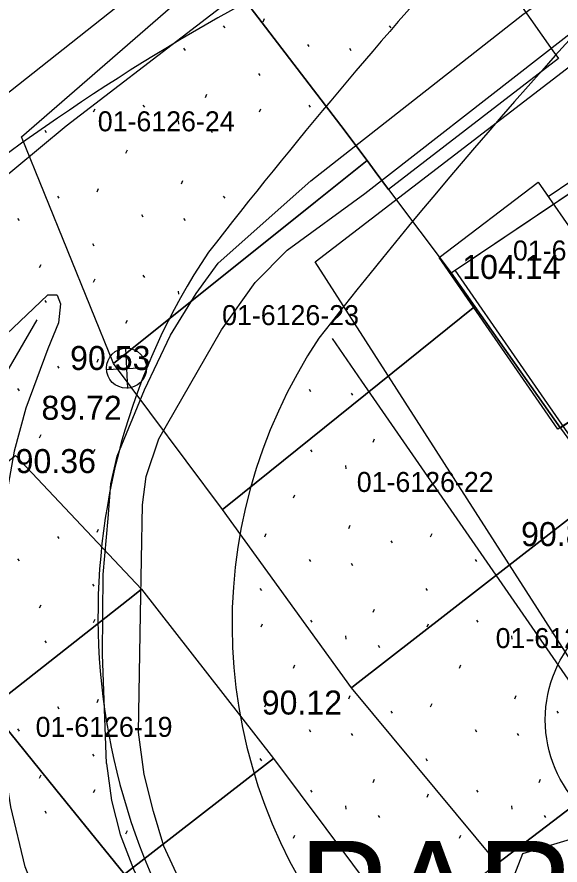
# Model space of a CAD drawing. Extents: x 412225 to 413380, y 4456471 to 4457189.
# Drawn here: x 412728.75 to 412755.89, y 4456820.78 to 4456863.19 of the extents above; entities that cross this region are included whole.
import ezdxf

# ---------------------------------------------------------------- set-up
doc = ezdxf.new("R2010")
doc.units = 0
for name, color, linetype in [('0_HALİHAZIR', 7, 'Continuous'), ('0_KADASTRO', 7, 'Continuous'), ('Level 28', 7, 'Continuous'), ('Level 41', 7, 'Continuous'), ('Level 58', 7, 'Continuous'), ('Level 62', 7, 'Continuous')]:
    doc.layers.add(name, color=color, linetype=linetype)

msp = doc.modelspace()

# ---------------------------------------------------------------- linework, layer by layer
at = {"layer": '0_HALİHAZIR'}
for p, q in [((412734.294, 4456844.622), (412734.188, 4456846.62)), ((412733.223, 4456845.557), (412735.22, 4456845.663))]:
    msp.add_line(p, q, dxfattribs=at)
for points in [[(412667.705, 4456738.404), (412668.319, 4456749.244), (412668.861, 4456754.841), (412669.638, 4456760.194), (412671.826, 4456771.222), (412673.519, 4456777.969), (412675.417, 4456784.177), (412677.82, 4456790.656), (412680.764, 4456798.407), (412683.199, 4456803.834), (412686.955, 4456811.642), (412691.094, 4456818.38), (412696.148, 4456825.735), (412699.773, 4456830.686), (412704.115, 4456836.108), (412708.688, 4456841.501), (412715.879, 4456848.789), (412726.186, 4456857.727), (412735.602, 4456865.198), (412750.205, 4456876.525), (412762.02, 4456885.738), (412775.183, 4456895.99), (412775.364, 4456896.141)], [(412768.847, 4456886.53), (412755.825, 4456876.773), (412744.238, 4456867.744), (412731.219, 4456857.74), (412720.939, 4456849.207), (412715.258, 4456844.324), (412712.035, 4456841.105), (412708.997, 4456837.543), (412705.749, 4456833.732), (412701.567, 4456828.624), (412698.212, 4456824.236), (412694.916, 4456819.257), (412692.336, 4456814.699), (412689.662, 4456809.877), (412687.229, 4456805.403), (412684.648, 4456799.81), (412681.991, 4456793.804)], [(412733.225, 4456825.866), (412733.031, 4456831.311), (412733.054, 4456835.307), (412733.307, 4456838.117), (412733.444, 4456839.848), (412733.767, 4456841.223), (412735.121, 4456844.554), (412736.418, 4456847.281), (412737.709, 4456849.371), (412738.812, 4456850.888), (412743.433, 4456855.001), (412754.028, 4456863.312), (412761.098, 4456868.423), (412762.087, 4456868.797), (412762.478, 4456868.783)], [(412760.373, 4456785.966), (412755.877, 4456793.263), (412749.335, 4456803.374), (412742.642, 4456811.478), (412739.862, 4456814.971), (412738.262, 4456817.594), (412737.031, 4456819.713), (412736.098, 4456821.721), (412735.579, 4456823.456), (412735.108, 4456825.306), (412734.831, 4456827.422), (412734.925, 4456833.324), (412735.026, 4456838.799), (412735.202, 4456840.215), (412735.849, 4456842.099), (412738.974, 4456847.552), (412740.649, 4456849.91), (412742.252, 4456851.528), (412746.139, 4456854.363), (412763.49, 4456867.924)], [(412761.231, 4456823.528), (412743.653, 4456850.95), (412763.885, 4456866.517)], [(412730.764, 4456849.286), (412730.337, 4456849.28), (412730.271, 4456849.279), (412723.738, 4456843.069), (412719.786, 4456839.083), (412714.266, 4456833.315), (412710.871, 4456829.468), (412707.484, 4456825.03), (412704.294, 4456820.661), (412701.315, 4456816.426)], [(412730.764, 4456849.286), (412730.934, 4456848.848), (412730.834, 4456847.901), (412730.298, 4456846.604), (412729.2, 4456843.636), (412728.611, 4456841.474), (412727.924, 4456837.63)], [(412729.743, 4456848.041), (412728.044, 4456845.123), (412727.141, 4456842.76), (412726.697, 4456840.567), (412726.467, 4456838.312), (412726.365, 4456834.037), (412726.497, 4456828.401), (412726.842, 4456823.952), (412727.51, 4456820.937), (412728.614, 4456817.436), (412731.045, 4456813.034), (412733.586, 4456809.011), (412738.184, 4456803.688), (412741.328, 4456800.003), (412743.39, 4456797.222)], [(412744.223, 4456797.253), (412740.109, 4456803.098), (412736.206, 4456807.836), (412733.606, 4456811.631), (412731.579, 4456815.223), (412730.199, 4456818.139), (412729.167, 4456820.701), (412728.454, 4456823.692), (412727.969, 4456826.751), (412727.69, 4456831.331), (412727.675, 4456834.56), (412727.924, 4456837.63)], [(412733.225, 4456825.866), (412733.482, 4456824.012), (412733.902, 4456822.309), (412734.568, 4456820.576), (412735.637, 4456818.291), (412737.369, 4456815.621), (412739.05, 4456813.114), (412742.281, 4456809.052), (412746.742, 4456804.137), (412749.662, 4456800.071), (412751.685, 4456796.616), (412753.981, 4456792.458), (412756.178, 4456787.214), (412757.393, 4456782.844), (412758.078, 4456778.712), (412758.827, 4456773.578), (412759.728, 4456764.781), (412760.292, 4456756.571), (412760.81, 4456747.062), (412760.829, 4456740.11), (412760.279, 4456731.686), (412759.349, 4456724.473), (412758.169, 4456718.621)], [(412760.307, 4456794.839), (412751.057, 4456813.672), (412754.034, 4456821.358), (412761.231, 4456823.528)]]:
    msp.add_lwpolyline(points, dxfattribs=at)
for points in [[(412755.3, 4456854.209), (412758.848, 4456856.612), (412760.007, 4456855.158), (412764.708, 4456848.422), (412755.787, 4456842.588), (412749.859, 4456851.163), (412754.8, 4456854.933)], [(412749.859, 4456851.163), (412754.8, 4456854.933), (412756.463, 4456852.525), (412760.007, 4456855.158), (412764.708, 4456848.422), (412755.787, 4456842.588)]]:
    msp.add_lwpolyline(points, close=True, dxfattribs=at)
msp.add_circle((412734.225, 4456845.628), 1, dxfattribs=at)
msp.add_spline([(412709.176, 4456827.248), (412710.853, 4456824.869), (412712.787, 4456822.609), (412714.975, 4456820.561), (412717.233, 4456818.587), (412719.504, 4456816.626), (412721.659, 4456814.552), (412723.514, 4456812.265), (412725.151, 4456809.766), (412726.712, 4456807.209), (412728.417, 4456804.754), (412730.071, 4456802.608)], degree=3, dxfattribs=at)
at = {"layer": '0_KADASTRO'}
for points in [[(412738.818, 4456865.773), (412747.207, 4456873.39), (412748.705, 4456871.253), (412755.539, 4456861.5), (412755.813, 4456861.11), (412747.321, 4456854.571), (412746.66, 4456855.473), (412746.257, 4456856.024), (412744.933, 4456857.759)], [(412728.974, 4456857.207), (412738.818, 4456865.773), (412744.933, 4456857.759), (412746.257, 4456856.024), (412743.663, 4456853.947), (412733.576, 4456845.871)], [(412750.452, 4456850.394), (412759.079, 4456856.204), (412764.482, 4456848.433), (412755.916, 4456842.629), (412751.638, 4456848.708)], [(412733.576, 4456845.871), (412743.663, 4456853.947), (412746.257, 4456856.024), (412746.66, 4456855.473), (412747.321, 4456854.571), (412750.452, 4456850.394), (412751.638, 4456848.708), (412739.333, 4456838.815), (412739.021, 4456838.564)], [(412739.021, 4456838.564), (412739.333, 4456838.815), (412751.638, 4456848.708), (412755.916, 4456842.629), (412758.179, 4456839.526), (412745.648, 4456829.796), (412745.464, 4456829.652)], [(412716.642, 4456831.825), (412719.689, 4456834.211), (412728.685, 4456841.257), (412734.982, 4456834.578), (412734.537, 4456834.228), (412729.059, 4456829.915), (412727.419, 4456828.623), (412724.985, 4456826.734), (412722.62, 4456824.897)], [(412745.464, 4456829.652), (412745.648, 4456829.796), (412758.179, 4456839.526), (412759.998, 4456836.785), (412764.736, 4456830.001), (412752.765, 4456820.865)], [(412727.419, 4456828.623), (412729.059, 4456829.915), (412734.537, 4456834.228), (412734.982, 4456834.578), (412741.576, 4456826.114), (412734.133, 4456820.322), (412730.703, 4456824.563), (412728.394, 4456827.418)], [(412673.155, 4456760.386), (412710.52, 4456788.649), (412718.832, 4456794.936), (412724.702, 4456799.376), (412733.822, 4456806.36), (412736.373, 4456808.313), (412748.14, 4456817.324), (412752.117, 4456820.369), (412752.765, 4456820.865), (412764.736, 4456830.001), (412767.728, 4456825.718), (412770.674, 4456821.667), (412779.346, 4456806.615), (412763.366, 4456796.695), (412758.704, 4456793.802), (412755.666, 4456791.916), (412701.697, 4456758.415), (412693.721, 4456753.465), (412689.243, 4456750.764), (412683.853, 4456747.515)], [(412711.069, 4456815.928), (412718.224, 4456821.519), (412719.989, 4456822.869), (412722.62, 4456824.897), (412724.985, 4456826.734), (412727.419, 4456828.623), (412728.394, 4456827.418), (412730.703, 4456824.563), (412734.133, 4456820.322), (412729.747, 4456816.957), (412728.055, 4456815.66), (412725.052, 4456813.356), (412717.845, 4456807.828)], [(412729.747, 4456816.957), (412734.133, 4456820.322), (412741.576, 4456826.114), (412748.14, 4456817.324), (412736.373, 4456808.313)]]:
    msp.add_lwpolyline(points, close=True, dxfattribs=at)
at = {"layer": 'Level 28'}
for p, q in [((412750.648, 4456850.526), (412768.138, 4456862.304)), ((412766.629, 4456827.424), (412750.648, 4456850.526)), ((412744.5, 4456847.112), (412745.971, 4456844.983)), ((412745.971, 4456844.983), (412745.971, 4456844.983))]:
    msp.add_line(p, q, dxfattribs=at)
msp.add_lwpolyline([(412745.971, 4456844.983), (412760.443, 4456824.061), (412764.598, 4456818.191)], dxfattribs=at)
at = {"layer": 'Level 41'}
for p, q in [((412741.053, 4456862.958), (412741.124, 4456863.118)), ((412739.065, 4456862.75), (412739.136, 4456862.644)), ((412747.358, 4456862.75), (412747.429, 4456862.644)), ((412737.079, 4456861.629), (412737.15, 4456861.522)), ((412743.273, 4456861.821), (412743.344, 4456861.714)), ((412745.372, 4456861.629), (412745.443, 4456861.522)), ((412740.817, 4456860.368), (412740.888, 4456860.261)), ((412738.176, 4456859.175), (412738.247, 4456859.334)), ((412735.047, 4456858.791), (412735.118, 4456858.684)), ((412743.34, 4456858.791), (412743.411, 4456858.684)), ((412732.582, 4456858.446), (412732.654, 4456858.606)), ((412740.875, 4456858.446), (412740.947, 4456858.606)), ((412736.805, 4456858), (412736.823, 4456857.84)), ((412730.142, 4456857.53), (412730.212, 4456857.423)), ((412738.435, 4456857.53), (412738.505, 4456857.423)), ((412734.198, 4456856.386), (412734.27, 4456856.546)), ((412736.97, 4456854.856), (412737.04, 4456855.016)), ((412732.76, 4456854.448), (412732.831, 4456854.608)), ((412730.772, 4456854.24), (412730.843, 4456854.134)), ((412739.065, 4456854.24), (412739.136, 4456854.134)), ((412734.98, 4456853.311), (412735.051, 4456853.204)), ((412728.786, 4456853.119), (412728.857, 4456853.012)), ((412737.079, 4456853.119), (412737.15, 4456853.012)), ((412732.524, 4456851.858), (412732.595, 4456851.751)), ((412729.883, 4456850.665), (412729.954, 4456850.824)), ((412735.047, 4456850.281), (412735.118, 4456850.174)), ((412732.582, 4456849.936), (412732.654, 4456850.096)), ((412736.805, 4456849.49), (412736.823, 4456849.33)), ((412730.142, 4456849.02), (412730.212, 4456848.913)), ((412734.198, 4456847.876), (412734.27, 4456848.036)), ((412732.76, 4456845.938), (412732.831, 4456846.098)), ((412730.772, 4456845.73), (412730.843, 4456845.624)), ((412734.98, 4456844.801), (412734.984, 4456844.794)), ((412728.786, 4456844.609), (412728.857, 4456844.502)), ((412743.351, 4456844.578), (412743.422, 4456844.471)), ((412745.45, 4456844.386), (412745.521, 4456844.279)), ((412732.524, 4456843.348), (412732.595, 4456843.241)), ((412729.883, 4456842.155), (412729.954, 4456842.314)), ((412746.547, 4456841.932), (412746.618, 4456842.091)), ((412732.582, 4456841.426), (412732.654, 4456841.586)), ((412743.418, 4456841.548), (412743.489, 4456841.441)), ((412730.142, 4456840.51), (412730.212, 4456840.403)), ((412745.176, 4456840.757), (412745.194, 4456840.597)), ((412746.806, 4456840.287), (412746.876, 4456840.18)), ((412742.569, 4456839.143), (412742.641, 4456839.303)), ((412732.76, 4456837.428), (412732.831, 4456837.588)), ((412745.341, 4456837.613), (412745.411, 4456837.773)), ((412730.772, 4456837.22), (412730.843, 4456837.114)), ((412741.131, 4456837.205), (412741.202, 4456837.365)), ((412749.424, 4456837.205), (412749.495, 4456837.365)), ((412747.436, 4456836.997), (412747.507, 4456836.891)), ((412728.786, 4456836.099), (412728.857, 4456835.992)), ((412743.351, 4456836.068), (412743.422, 4456835.961)), ((412745.45, 4456835.876), (412745.521, 4456835.769)), ((412751.644, 4456836.068), (412751.715, 4456835.961)), ((412732.524, 4456834.838), (412732.595, 4456834.731)), ((412740.895, 4456834.615), (412740.966, 4456834.508)), ((412749.188, 4456834.615), (412749.259, 4456834.508)), ((412729.883, 4456833.645), (412729.954, 4456833.804)), ((412746.547, 4456833.422), (412746.618, 4456833.581)), ((412732.582, 4456832.916), (412732.654, 4456833.076)), ((412740.953, 4456832.693), (412741.025, 4456832.853)), ((412743.418, 4456833.038), (412743.489, 4456832.931)), ((412749.246, 4456832.693), (412749.318, 4456832.853)), ((412751.711, 4456833.038), (412751.782, 4456832.931)), ((412730.142, 4456832), (412730.212, 4456831.893)), ((412745.176, 4456832.247), (412745.194, 4456832.087)), ((412753.469, 4456832.247), (412753.487, 4456832.087)), ((412746.806, 4456831.777), (412746.876, 4456831.67)), ((412755.099, 4456831.777), (412755.169, 4456831.67)), ((412742.569, 4456830.633), (412742.641, 4456830.793)), ((412750.862, 4456830.633), (412750.934, 4456830.793)), ((412732.76, 4456828.918), (412732.831, 4456829.078)), ((412745.341, 4456829.103), (412745.411, 4456829.263)), ((412753.634, 4456829.103), (412753.704, 4456829.263)), ((412730.772, 4456828.71), (412730.843, 4456828.604)), ((412741.131, 4456828.695), (412741.202, 4456828.855)), ((412749.424, 4456828.695), (412749.495, 4456828.855)), ((412747.436, 4456828.487), (412747.507, 4456828.381)), ((412755.729, 4456828.487), (412755.8, 4456828.381)), ((412728.786, 4456827.589), (412728.857, 4456827.482)), ((412743.351, 4456827.558), (412743.422, 4456827.451)), ((412745.45, 4456827.366), (412745.521, 4456827.259)), ((412751.644, 4456827.558), (412751.715, 4456827.451)), ((412753.743, 4456827.366), (412753.814, 4456827.259)), ((412732.524, 4456826.328), (412732.595, 4456826.221)), ((412740.895, 4456826.105), (412740.966, 4456825.998)), ((412749.188, 4456826.105), (412749.259, 4456825.998)), ((412729.883, 4456825.135), (412729.954, 4456825.294)), ((412746.547, 4456824.912), (412746.618, 4456825.071)), ((412754.84, 4456824.912), (412754.911, 4456825.071)), ((412732.582, 4456824.406), (412732.654, 4456824.566)), ((412743.418, 4456824.528), (412743.489, 4456824.421)), ((412749.246, 4456824.183), (412749.318, 4456824.343)), ((412751.711, 4456824.528), (412751.782, 4456824.421)), ((412730.142, 4456823.49), (412730.212, 4456823.383)), ((412745.176, 4456823.737), (412745.194, 4456823.577)), ((412753.469, 4456823.737), (412753.487, 4456823.577)), ((412746.806, 4456823.267), (412746.876, 4456823.16)), ((412755.099, 4456823.267), (412755.169, 4456823.16)), ((412734.198, 4456822.346), (412734.27, 4456822.506)), ((412742.569, 4456822.123), (412742.641, 4456822.283)), ((412750.862, 4456822.123), (412750.934, 4456822.283))]:
    msp.add_line(p, q, dxfattribs=at)
at = {"layer": 'Level 58'}
msp.add_circle((412761.401, 4456828.053), 6.25, dxfattribs=at)
at = {"layer": 'Level 62'}
for centre, radius, start, end in [((412966.676, 4456564.105), 386.118, 127.0148, 129.63203), ((412951.141, 4456685.979), 262.566, 134.99061, 142.13881), ((412792.992, 4456767.533), 109.907, 112.70448, 137.01518), ((412951.141, 4456685.979), 269.566, 137.72067, 142.13881), ((412765.539, 4456833.235), 32.739, 146.2474, 218.9313), ((412765.253, 4456832.813), 25.753, 146.2289, 218.9127)]:
    msp.add_arc(centre, radius, start, end, dxfattribs=at)

# ---------------------------------------------------------------- texts
at = {"layer": '0_HALİHAZIR'}
for s, p in [('104.14', (412751.004, 4456850.092)), ('90.53', (412731.408, 4456845.54)), ('89.72', (412729.975, 4456843.05)), ('90.36', (412728.685, 4456840.386)), ('90.84', (412753.943, 4456836.736)), ('90.12', (412740.984, 4456828.31))]:
    msp.add_text(s, height=1.2, dxfattribs=at).set_placement(p)
at = {"layer": '0_KADASTRO'}
for s, p in [('01-6126-24', (412732.79, 4456857.476)), ('01-6126-24', (412732.79, 4456857.476)), ('01-6126-28', (412753.538, 4456851.015)), ('01-6126-28', (412753.538, 4456851.015)), ('01-6126-23', (412739.004, 4456847.785)), ('01-6126-23', (412739.004, 4456847.785)), ('01-6126-22', (412745.733, 4456839.441)), ('01-6126-22', (412745.733, 4456839.441)), ('01-6126-21', (412752.675, 4456831.635)), ('01-6126-21', (412752.675, 4456831.635)), ('01-6126-19', (412729.685, 4456827.194)), ('01-6126-19', (412729.685, 4456827.194))]:
    msp.add_text(s, height=1, dxfattribs=at).set_placement(p)
at = {"layer": 'Level 28'}
msp.add_text('PARK', height=5, dxfattribs=at).set_placement((412742.828, 4456816.993))

doc.saveas('drawing.dxf')
